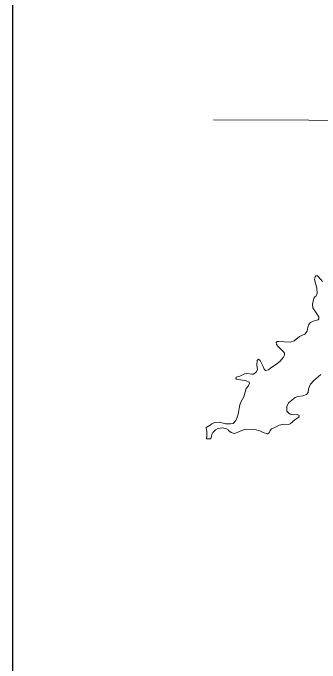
# Model space of a CAD drawing. Extents: x 553962 to 842807, y 8883888 to 9032388.
# Drawn here: x 795547 to 796883, y 9019469 to 9022296 of the extents above; entities that cross this region are included whole.
import ezdxf

# ---------------------------------------------------------------- set-up
doc = ezdxf.new("R2010")
doc.units = 0
doc.header["$LTSCALE"] = 150
doc.layers.add('60', color=7, linetype='Continuous', lineweight=53)

msp = doc.modelspace()

# ---------------------------------------------------------------- linework, layer by layer
at = {"layer": '60', "lineweight": 25}
msp.add_lwpolyline([(795547.3, 9026495.8), (834282.2, 9026495.8), (834282.2, 9003238.6), (795547.3, 9003238.6)], close=True, dxfattribs=at)
at = {"layer": '60', "lineweight": 13}
for points in [[(796419.8, 9021831.3), (806378.5, 9021797.4), (811876.7, 9021771.1), (819055.7, 9021727)], [(796893.4, 9021127.8), (796875.7, 9021150.7), (796872.3, 9021153.1), (796864.2, 9021153.5), (796861.4, 9021148.5), (796859, 9021137.7), (796869.8, 9021099.9), (796870, 9021076.7), (796864.8, 9021063.3), (796860.3, 9021061.4), (796856.7, 9021055.1), (796850.2, 9021029.2), (796851.9, 9021013.6), (796877.8, 9020974.7), (796878.5, 9020965.7), (796875.7, 9020960.9), (796852.9, 9020955.5), (796842, 9020949.8), (796834, 9020940.8), (796829.6, 9020930.2), (796827.2, 9020912.2), (796817.1, 9020898.9), (796793.7, 9020888.7), (796770.2, 9020869.9), (796754.8, 9020864.2), (796702.9, 9020867.9), (796696.7, 9020866.8), (796692.6, 9020862.9), (796693.6, 9020854.5), (796700.3, 9020845.5), (796725.9, 9020821), (796728.2, 9020816.5), (796728, 9020807.9), (796723.7, 9020799.2), (796708.5, 9020781), (796689.1, 9020765.4), (796668.4, 9020752.5), (796659.3, 9020744.3), (796645.5, 9020741.9), (796639.4, 9020747.1), (796635.7, 9020758.6), (796622.5, 9020784.5), (796615.8, 9020790.1), (796609.5, 9020784.2), (796607.8, 9020764.5), (796610.4, 9020745.5), (796607, 9020735.2), (796593.6, 9020725.5), (796585.8, 9020724.8), (796565.1, 9020727.6), (796554.7, 9020726.1), (796533.9, 9020716.8), (796518.2, 9020711.7), (796517.2, 9020706.2), (796520.4, 9020703.1), (796530.1, 9020702.1)], [(796893.4, 9021127.8), (796875.7, 9021150.7), (796872.3, 9021153.1), (796864.2, 9021153.5), (796861.4, 9021148.5), (796859, 9021137.7), (796869.8, 9021099.9), (796870, 9021076.7), (796864.8, 9021063.3), (796860.3, 9021061.4), (796856.7, 9021055.1), (796850.2, 9021029.2), (796851.9, 9021013.6), (796877.8, 9020974.7), (796878.5, 9020965.7), (796875.7, 9020960.9), (796852.9, 9020955.5), (796842, 9020949.8), (796834, 9020940.8), (796829.6, 9020930.2), (796827.2, 9020912.2), (796817.1, 9020898.9), (796793.7, 9020888.7), (796770.2, 9020869.9), (796754.8, 9020864.2), (796702.9, 9020867.9), (796696.7, 9020866.8), (796692.6, 9020862.9), (796693.6, 9020854.5), (796700.3, 9020845.5), (796725.9, 9020821), (796728.2, 9020816.5), (796728, 9020807.9), (796723.7, 9020799.2), (796708.5, 9020781), (796689.1, 9020765.4), (796668.4, 9020752.5), (796659.3, 9020744.3), (796645.5, 9020741.9), (796639.4, 9020747.1), (796635.7, 9020758.6), (796622.5, 9020784.5), (796615.8, 9020790.1), (796609.5, 9020784.2), (796607.8, 9020764.5), (796610.4, 9020745.5), (796607, 9020735.2), (796593.6, 9020725.5), (796585.8, 9020724.8), (796565.1, 9020727.6), (796554.7, 9020726.1), (796533.9, 9020716.8), (796518.2, 9020711.7), (796517.2, 9020706.2), (796520.4, 9020703.1), (796530.1, 9020702.1)], [(796530.1, 9020702.1), (796538.2, 9020701.2), (796561.5, 9020696.5), (796575.2, 9020690.9), (796575.6, 9020686.8), (796569.8, 9020672.8), (796562, 9020663.4), (796552.3, 9020626.3), (796545.1, 9020616.9), (796539.5, 9020605.9), (796534.8, 9020591.6), (796526.6, 9020551.2), (796520.3, 9020530.1), (796516.8, 9020523.8), (796505.4, 9020510.8), (796493.2, 9020509.1), (796471.7, 9020508.8), (796445.3, 9020517.1), (796424.2, 9020515.2), (796412, 9020509.9), (796404.6, 9020503.9), (796387.6, 9020493.7), (796387.1, 9020490.7), (796387.1, 9020490.7), (796391.2, 9020475.8), (796391.2, 9020454.2), (796389, 9020444.1), (796408.1, 9020444.1)], [(796530.1, 9020702.1), (796538.2, 9020701.2), (796561.5, 9020696.5), (796575.2, 9020690.9), (796575.6, 9020686.8), (796569.8, 9020672.8), (796562, 9020663.4), (796552.3, 9020626.3), (796545.1, 9020616.9), (796539.5, 9020605.9), (796534.8, 9020591.6), (796526.6, 9020551.2), (796520.3, 9020530.1), (796516.8, 9020523.8), (796505.4, 9020510.8), (796493.2, 9020509.1), (796471.7, 9020508.8), (796445.3, 9020517.1), (796424.2, 9020515.2), (796412, 9020509.9), (796404.6, 9020503.9), (796387.6, 9020493.7), (796387.1, 9020490.7), (796387.1, 9020490.7), (796391.2, 9020475.8), (796391.2, 9020454.2), (796389, 9020444.1), (796408.1, 9020444.1)], [(796738.2, 9020585.1), (796746.4, 9020600.5), (796775, 9020624.1), (796787.2, 9020628.4), (796808.9, 9020630.3), (796823.6, 9020636.6), (796830.8, 9020645.3), (796833.3, 9020661.3), (796841.2, 9020682.1), (796856.2, 9020697.1), (796887.1, 9020723.1)], [(796738.2, 9020585.1), (796746.4, 9020600.5), (796775, 9020624.1), (796787.2, 9020628.4), (796808.9, 9020630.3), (796823.6, 9020636.6), (796830.8, 9020645.3), (796833.3, 9020661.3), (796841.2, 9020682.1), (796856.2, 9020697.1), (796887.1, 9020723.1)], [(796408.1, 9020444.1), (796412.4, 9020462.4), (796417.2, 9020471), (796428, 9020482.9), (796439, 9020489.2), (796459.4, 9020491.7), (796476.4, 9020488.1), (796485.8, 9020482.3), (796485.1, 9020480.5), (796496.4, 9020471.7), (796509.7, 9020467.8), (796515.7, 9020468.5), (796549.7, 9020483.8), (796559.4, 9020485.3), (796599.6, 9020485.1), (796620.8, 9020479), (796635.3, 9020471), (796654.2, 9020465.4), (796661.4, 9020470.2), (796666.2, 9020480.1), (796672.2, 9020487.2), (796692.2, 9020495.7), (796705.1, 9020504.1), (796726.6, 9020507.3), (796746.6, 9020505.6), (796753.3, 9020508.9), (796774.2, 9020527.2), (796791.4, 9020537.7), (796792, 9020545.7), (796783.4, 9020550.4), (796767.8, 9020548.6), (796753.8, 9020551.7), (796747.2, 9020555.2), (796739.1, 9020564.6), (796738.2, 9020585.1)], [(796408.1, 9020444.1), (796412.4, 9020462.4), (796417.2, 9020471), (796428, 9020482.9), (796439, 9020489.2), (796459.4, 9020491.7), (796476.4, 9020488.1), (796485.8, 9020482.3), (796485.1, 9020480.5), (796496.4, 9020471.7), (796509.7, 9020467.8), (796515.7, 9020468.5), (796549.7, 9020483.8), (796559.4, 9020485.3), (796599.6, 9020485.1), (796620.8, 9020479), (796635.3, 9020471), (796654.2, 9020465.4), (796661.4, 9020470.2), (796666.2, 9020480.1), (796672.2, 9020487.2), (796692.2, 9020495.7), (796705.1, 9020504.1), (796726.6, 9020507.3), (796746.6, 9020505.6), (796753.3, 9020508.9), (796774.2, 9020527.2), (796791.4, 9020537.7), (796792, 9020545.7), (796783.4, 9020550.4), (796767.8, 9020548.6), (796753.8, 9020551.7), (796747.2, 9020555.2), (796739.1, 9020564.6), (796738.2, 9020585.1)]]:
    msp.add_lwpolyline(points, dxfattribs=at)

doc.saveas('drawing.dxf')
